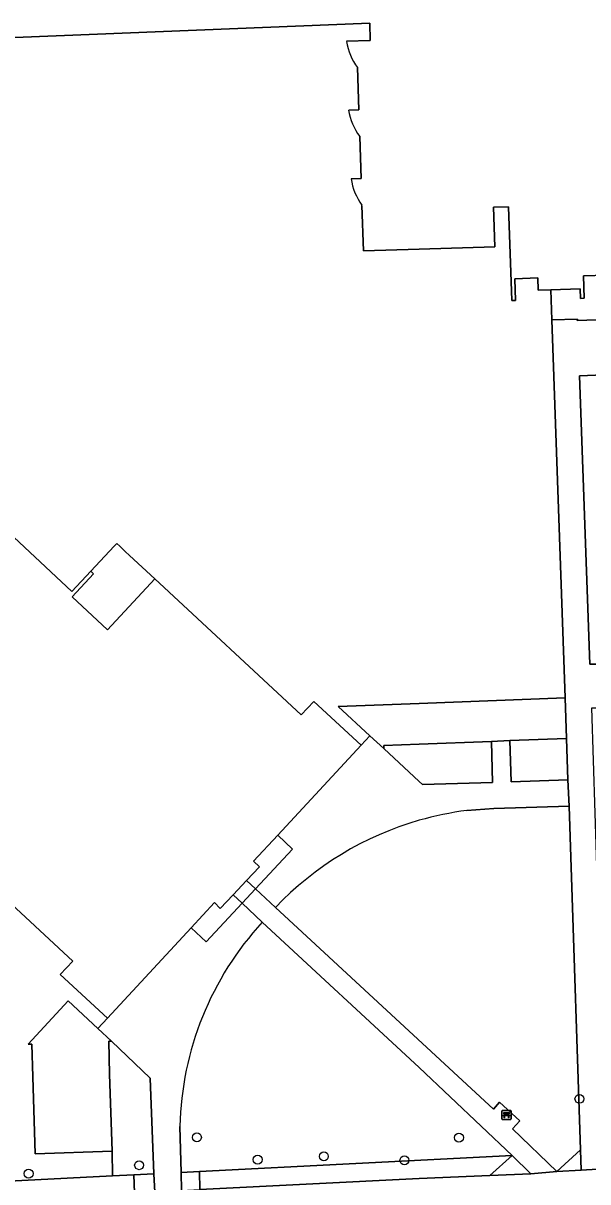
# Model space of a CAD drawing. Extents: x 161084 to 161928, y 385354 to 386522.
# Drawn here: x 161456.8 to 161518.4, y 386315.4 to 386441.8 of the extents above; entities that cross this region are included whole.
import ezdxf

# ---------------------------------------------------------------- set-up
doc = ezdxf.new("R2010")
doc.units = 0
for name, color, linetype in [('IMGEO_Bank', 7, 'Continuous'), ('IMGEO_Boom', 7, 'Continuous'), ('IMGEO_Erf', 7, 'Continuous'), ('IMGEO_Fietspad_gesloten', 7, 'Continuous'), ('IMGEO_Groenvoorziening', 7, 'Continuous'), ('IMGEO_Haag', 7, 'Continuous'), ('IMGEO_Hek', 7, 'Continuous'), ('IMGEO_Pand', 7, 'Continuous'), ('IMGEO_Pand_overbouw', 7, 'Continuous'), ('IMGEO_Rijbaan_lokaal_open', 7, 'Continuous'), ('IMGEO_Voetpad_open', 7, 'Continuous')]:
    doc.layers.add(name, color=color, linetype=linetype)

msp = doc.modelspace()

# ---------------------------------------------------------------- linework, layer by layer
at = {"layer": 'IMGEO_Bank'}
for p, q in [((161509.1, 386323.16), (161509.94, 386323.16)), ((161509.94, 386323.16), (161509.1, 386323.16)), ((161509.03, 386322.23), (161509.03, 386323.07)), ((161509.03, 386323.07), (161509.03, 386322.23)), ((161509.95, 386322.16), (161509.11, 386322.16)), ((161509.11, 386322.16), (161509.95, 386322.16)), ((161509.72, 386322.56), (161509.33, 386322.56)), ((161509.34, 386322.67), (161509.34, 386322.77)), ((161509.38, 386322.77), (161509.38, 386322.67)), ((161509.67, 386322.78), (161509.39, 386322.78)), ((161509.39, 386322.66), (161509.67, 386322.66)), ((161509.67, 386322.67), (161509.67, 386322.77)), ((161509.72, 386322.77), (161509.72, 386322.67)), ((161510.03, 386323.08), (161510.03, 386322.24)), ((161510.03, 386322.24), (161510.03, 386323.08))]:
    msp.add_line(p, q, dxfattribs=at)
for points in [[(161509.27, 386322.56), (161509.13, 386322.56), (161509.24, 386322.66), (161509.33, 386322.66)], [(161509.33, 386322.78), (161509.24, 386322.78), (161509.24, 386322.94), (161509.81, 386322.94), (161509.81, 386322.78), (161509.72, 386322.78)], [(161509.32, 386322.55), (161509.32, 386322.34), (161509.28, 386322.34), (161509.28, 386322.55)], [(161509.72, 386322.66), (161509.81, 386322.66), (161509.92, 386322.56), (161509.78, 386322.56)], [(161509.77, 386322.55), (161509.77, 386322.34), (161509.73, 386322.34), (161509.73, 386322.55)]]:
    msp.add_lwpolyline(points, dxfattribs=at)
for centre, radius, start, end in [((161509.1, 386323.08), 0.0779, 92.4484, 184.2845), ((161509.1, 386323.08), 0.0779, 92.4484, 184.2845), ((161509.95, 386323.08), 0.0779, 2.4484, 94.2845), ((161509.95, 386323.08), 0.0779, 2.4484, 94.2845), ((161509.1, 386322.24), 0.0779, 182.4484, 274.2845), ((161509.1, 386322.24), 0.0779, 182.4484, 274.2845), ((161509.27, 386322.55), 0.00671, 2.8957, 87.1043), ((161509.33, 386322.55), 0.00671, 92.8957, 177.1043), ((161509.33, 386322.77), 0.00671, 2.8957, 87.1043), ((161509.33, 386322.67), 0.00671, 272.8957, 357.1043), ((161509.39, 386322.77), 0.00671, 92.8957, 177.1043), ((161509.39, 386322.67), 0.00671, 182.8957, 267.1043), ((161509.67, 386322.77), 0.00671, 2.8957, 87.1043), ((161509.67, 386322.67), 0.00671, 272.8957, 357.1043), ((161509.72, 386322.77), 0.00671, 92.8957, 177.1043), ((161509.72, 386322.67), 0.00671, 182.8957, 267.1043), ((161509.72, 386322.55), 0.00671, 2.8957, 87.1043), ((161509.78, 386322.55), 0.00671, 92.8957, 177.1043), ((161509.95, 386322.24), 0.0779, 272.4484, 4.2845), ((161509.95, 386322.24), 0.0779, 272.4484, 4.2845)]:
    msp.add_arc(centre, radius, start, end, dxfattribs=at)
at = {"layer": 'IMGEO_Boom'}
for centre in [(161517.49, 386324.42), (161475.73, 386320.22), (161504.33, 386320.19), (161482.36, 386317.79), (161489.59, 386318.14), (161498.39, 386317.71), (161469.43, 386317.18), (161457.36, 386316.26)]:
    msp.add_circle(centre, 0.489, dxfattribs=at)
at = {"layer": 'IMGEO_Erf'}
for points in [[(161492.07, 386439.83), (161494.66, 386439.91), (161494.6, 386441.81), (161441.43, 386439.66), (161441.47, 386438.8), (161441.17, 386438.79), (161442.51, 386398.09), (161462.1, 386379.8), (161464.15, 386382), (161464.46, 386381.71), (161462.12, 386379.19), (161465.96, 386375.61), (161471.14, 386381.17)], [(161492.3, 386432.33), (161493.41, 386432.37), (161493.27, 386436.96)], [(161492.56, 386424.84), (161493.65, 386424.87), (161493.51, 386429.44)], [(161471.14, 386381.17), (161487.1, 386366.32), (161488.48, 386367.8), (161493.65, 386363), (161494.62, 386364.04), (161491.16, 386367.24), (161500, 386367.57), (161515.92, 386368.17), (161514.47, 386409.42), (161514.35, 386412.72), (161512.99, 386412.68), (161512.94, 386414.01), (161510.43, 386413.92), (161510.51, 386411.56), (161510.09, 386411.54), (161509.76, 386421.77), (161508.1, 386421.72), (161508.24, 386417.41), (161500, 386417.15), (161493.91, 386416.95), (161493.75, 386421.93)], [(161414.88, 386313.38), (161466.54, 386316.02), (161466.49, 386318.71), (161458.07, 386318.41), (161457.82, 386326.81), (161457.72, 386330.39), (161457.3, 386330.37), (161461.7, 386335.1), (161464.93, 386332.1), (161465.96, 386333.21), (161460.81, 386337.98), (161462.19, 386339.46), (161442.05, 386358.13)]]:
    msp.add_lwpolyline(points, dxfattribs=at)
for centre, radius, start, end in [((161498.34, 386440.75), 6.34, 188.4018, 216.7698), ((161498.59, 386433.26), 6.36, 188.401, 216.9259), ((161499.15, 386425.85), 6.67, 188.7541, 215.9605)]:
    msp.add_arc(centre, radius, start, end, dxfattribs=at)
at = {"layer": 'IMGEO_Fietspad_gesloten'}
msp.add_lwpolyline([(161520.67, 386316.81), (161517.66, 386316.65), (161515.02, 386316.5), (161512.18, 386316.25), (161507.7, 386316.07), (161500, 386315.74), (161476.06, 386314.51)], dxfattribs=at)
at = {"layer": 'IMGEO_Groenvoorziening'}
for points in [[(161523.65, 386403.57), (161517.48, 386403.32), (161518.62, 386371.84), (161520.53, 386371.87), (161520.26, 386379.4), (161524.53, 386379.62)], [(161516.53, 386350.81), (161516.36, 386356.37), (161508.16, 386356.12), (161505.18, 386355.89)], [(161484.31, 386345.29), (161508.09, 386323.31), (161508.76, 386324.05), (161510.97, 386322.01), (161510.18, 386321.15), (161515.02, 386316.5), (161517.59, 386318.87), (161516.53, 386350.81)], [(161500, 386327.84), (161482.86, 386343.7)], [(161473.88, 386321.42), (161474.01, 386316.4), (161476.01, 386316.5), (161510.15, 386318.22), (161500, 386327.84)], [(161417.07, 386311.57), (161423.74, 386311.94), (161465.7, 386314.02), (161468.94, 386314.15), (161468.86, 386316.14), (161466.54, 386316.02), (161414.88, 386313.38)]]:
    msp.add_lwpolyline(points, dxfattribs=at)
for points in [[(161509.88, 386363.51), (161510.05, 386359.03), (161516.23, 386359.22), (161516.08, 386363.75)], [(161496.13, 386362.65), (161500, 386359.04), (161500.35, 386358.71), (161507.99, 386358.95), (161507.87, 386363.43), (161500, 386363.13), (161496.12, 386362.98)], [(161466.54, 386316.02), (161468.86, 386316.14), (161471.05, 386316.25), (161470.62, 386326.68), (161466.43, 386330.7), (161466.13, 386330.71), (161466.2, 386327.1), (161466.49, 386318.71)], [(161510.15, 386318.22), (161476.01, 386316.5), (161476.06, 386314.51), (161500, 386315.74), (161507.7, 386316.07)], [(161510.15, 386318.22), (161507.7, 386316.07), (161512.18, 386316.25)], [(161471.05, 386316.25), (161468.86, 386316.14), (161468.94, 386314.15), (161471.13, 386314.24)], [(161476.06, 386314.51), (161476.01, 386316.5), (161474.01, 386316.4), (161474.07, 386314.41)]]:
    msp.add_lwpolyline(points, close=True, dxfattribs=at)
for centre, radius, start, end in [((161509.67, 386321.18), 35, 106.0475, 136.4412), ((161509.68, 386321.15), 35.03, 97.3825, 106.0445), ((161507.99, 386320.62), 34.12, 137.4401, 178.6542)]:
    msp.add_arc(centre, radius, start, end, dxfattribs=at)
at = {"layer": 'IMGEO_Haag'}
msp.add_lwpolyline([(161523.65, 386403.57), (161517.48, 386403.32), (161518.62, 386371.84), (161520.53, 386371.87), (161520.26, 386379.4), (161524.53, 386379.62)], dxfattribs=at)
for points in [[(161471.05, 386316.25), (161468.86, 386316.14), (161468.94, 386314.15), (161471.13, 386314.24)], [(161476.06, 386314.51), (161476.01, 386316.5), (161474.01, 386316.4), (161474.07, 386314.41)]]:
    msp.add_lwpolyline(points, close=True, dxfattribs=at)
at = {"layer": 'IMGEO_Hek'}
for points in [[(161466.54, 386316.02), (161466.49, 386318.71)], [(161414.88, 386313.38), (161466.54, 386316.02)]]:
    msp.add_lwpolyline(points, dxfattribs=at)
at = {"layer": 'IMGEO_Pand'}
for points in [[(161441.43, 386439.66), (161494.6, 386441.81), (161494.66, 386439.91), (161492.07, 386439.83)], [(161493.27, 386436.96), (161493.41, 386432.37), (161492.3, 386432.33)], [(161493.51, 386429.44), (161493.65, 386424.87), (161492.56, 386424.84)], [(161493.75, 386421.93), (161493.91, 386416.95), (161500, 386417.15), (161508.24, 386417.41), (161508.1, 386421.72), (161509.76, 386421.77), (161510.09, 386411.54), (161510.51, 386411.56), (161510.43, 386413.92), (161512.94, 386414.01), (161512.99, 386412.68), (161514.35, 386412.72), (161517.55, 386412.82), (161517.59, 386411.78), (161518, 386411.8), (161517.92, 386414.23), (161520.44, 386414.31)], [(161442.05, 386358.13), (161462.19, 386339.46), (161460.81, 386337.98), (161465.96, 386333.21), (161475.1, 386343.08), (161477.64, 386345.83), (161478.28, 386345.19), (161479.69, 386346.69), (161481.16, 386348.24), (161482.56, 386349.74), (161481.92, 386350.36), (161484.55, 386353.19), (161493.65, 386363), (161488.48, 386367.8), (161487.1, 386366.32), (161471.14, 386381.17), (161465.96, 386375.61), (161462.12, 386379.19), (161464.46, 386381.71), (161464.15, 386382), (161462.1, 386379.8), (161442.51, 386398.09)]]:
    msp.add_lwpolyline(points, dxfattribs=at)
for points in [[(161500, 386367.57), (161491.16, 386367.24), (161494.62, 386364.04), (161496.13, 386362.65), (161496.12, 386362.98), (161500, 386363.13), (161507.87, 386363.43), (161509.88, 386363.51), (161516.08, 386363.75), (161515.92, 386368.17)], [(161461.7, 386335.1), (161457.3, 386330.37), (161457.72, 386330.39), (161457.82, 386326.81), (161458.07, 386318.41), (161466.49, 386318.71), (161466.2, 386327.1), (161466.13, 386330.71), (161466.43, 386330.7), (161464.93, 386332.1)]]:
    msp.add_lwpolyline(points, close=True, dxfattribs=at)
for centre, radius, start, end in [((161498.34, 386440.75), 6.34, 188.4018, 216.7698), ((161498.59, 386433.26), 6.36, 188.401, 216.9259), ((161499.15, 386425.85), 6.67, 188.7541, 215.9605)]:
    msp.add_arc(centre, radius, start, end, dxfattribs=at)
at = {"layer": 'IMGEO_Pand_overbouw'}
for points in [[(161464.15, 386382), (161464.46, 386381.71), (161462.12, 386379.19), (161465.96, 386375.61), (161471.14, 386381.17), (161468.39, 386383.73), (161467.92, 386384.16), (161467.31, 386384.74), (161466.99, 386385.04), (161466.69, 386384.72)], [(161484.55, 386353.19), (161481.92, 386350.36), (161482.56, 386349.74), (161481.16, 386348.24), (161479.69, 386346.69), (161478.28, 386345.19), (161477.64, 386345.83), (161475.1, 386343.08), (161476.76, 386341.55), (161480.68, 386345.76), (161482.14, 386347.33), (161486.18, 386351.67)]]:
    msp.add_lwpolyline(points, close=True, dxfattribs=at)
at = {"layer": 'IMGEO_Rijbaan_lokaal_open'}
msp.add_lwpolyline([(161543.58, 386410.32), (161537.21, 386410.04), (161517.24, 386409.35), (161517.28, 386409.51), (161514.47, 386409.42), (161515.92, 386368.17), (161516.08, 386363.75), (161516.23, 386359.22), (161516.36, 386356.37), (161516.53, 386350.81), (161517.59, 386318.87), (161517.66, 386316.65), (161520.67, 386316.81), (161519.45, 386347.48), (161519.39, 386349.84), (161518.83, 386367.08), (161520.6, 386367.11), (161520.53, 386371.87), (161518.62, 386371.84), (161517.48, 386403.32), (161523.65, 386403.57)], dxfattribs=at)
at = {"layer": 'IMGEO_Voetpad_open'}
for points in [[(161520.44, 386414.31), (161517.92, 386414.23), (161518, 386411.8), (161517.59, 386411.78), (161517.55, 386412.82), (161514.35, 386412.72), (161514.47, 386409.42), (161517.28, 386409.51), (161517.24, 386409.35), (161537.21, 386410.04)], [(161505.18, 386355.89), (161508.16, 386356.12), (161516.36, 386356.37), (161516.23, 386359.22), (161510.05, 386359.03), (161509.88, 386363.51), (161507.87, 386363.43), (161507.99, 386358.95), (161500.35, 386358.71), (161500, 386359.04), (161496.13, 386362.65), (161494.62, 386364.04), (161493.65, 386363), (161484.55, 386353.19), (161486.18, 386351.67), (161482.14, 386347.33), (161484.31, 386345.29)], [(161482.86, 386343.7), (161480.68, 386345.76), (161476.76, 386341.55), (161475.1, 386343.08), (161465.96, 386333.21), (161464.93, 386332.1), (161466.43, 386330.7), (161470.62, 386326.68), (161471.05, 386316.25), (161471.13, 386314.24), (161474.07, 386314.41), (161474.01, 386316.4), (161473.88, 386321.42)]]:
    msp.add_lwpolyline(points, dxfattribs=at)
for points in [[(161484.55, 386353.19), (161481.92, 386350.36), (161482.56, 386349.74), (161481.16, 386348.24), (161482.14, 386347.33), (161486.18, 386351.67)], [(161482.14, 386347.33), (161481.16, 386348.24), (161479.69, 386346.69), (161480.68, 386345.76)], [(161484.31, 386345.29), (161482.14, 386347.33), (161480.68, 386345.76), (161482.86, 386343.7), (161500, 386327.84), (161510.15, 386318.22), (161512.18, 386316.25), (161515.02, 386316.5), (161510.18, 386321.15), (161510.97, 386322.01), (161508.76, 386324.05), (161508.09, 386323.31)], [(161480.68, 386345.76), (161479.69, 386346.69), (161478.28, 386345.19), (161477.64, 386345.83), (161475.1, 386343.08), (161476.76, 386341.55)], [(161517.59, 386318.87), (161515.02, 386316.5), (161517.66, 386316.65)]]:
    msp.add_lwpolyline(points, close=True, dxfattribs=at)
for centre, radius, start, end in [((161509.67, 386321.18), 35, 106.0475, 136.4412), ((161509.68, 386321.15), 35.03, 97.3825, 106.0445), ((161507.99, 386320.62), 34.12, 137.4401, 178.6542)]:
    msp.add_arc(centre, radius, start, end, dxfattribs=at)

doc.saveas('drawing.dxf')
